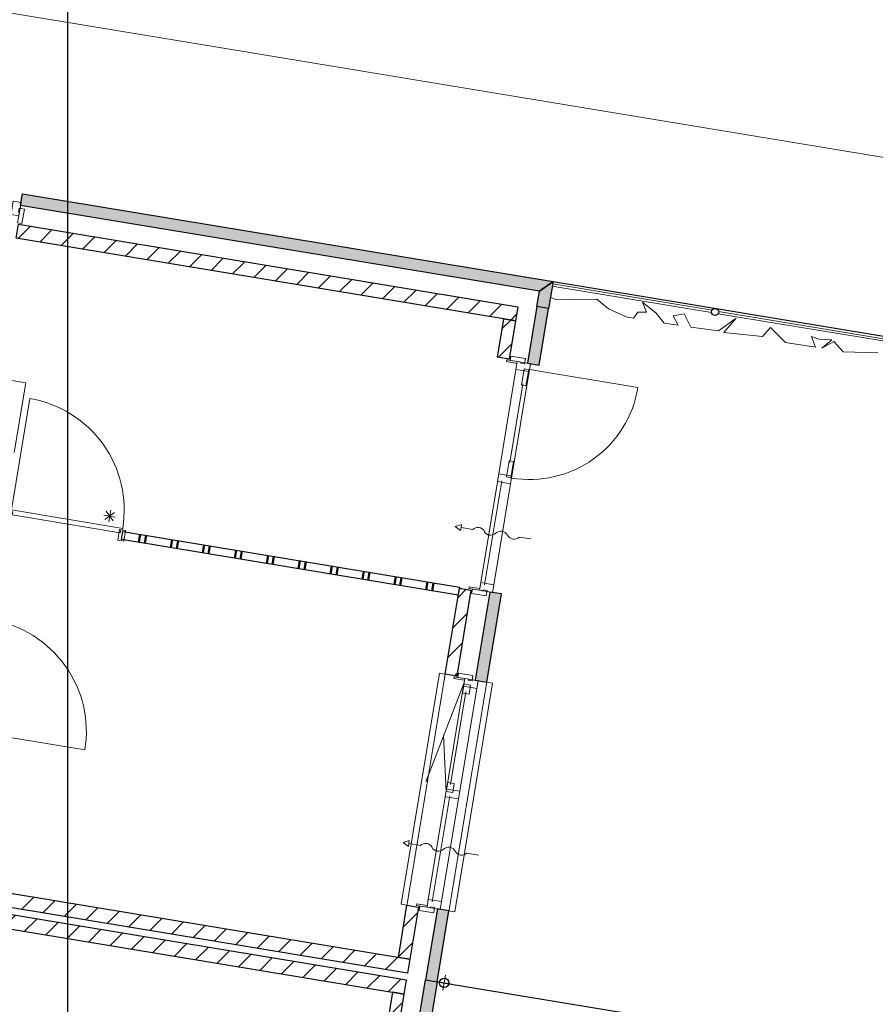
# Model space of a CAD drawing. Extents: x -1000932 to 2054797, y 285738 to 764020.
# Tile 573 of 656: x 753511 to 760782, y 556187 to 564554. Entities that reach past the tile are written whole.
import ezdxf

# ---------------------------------------------------------------- set-up
doc = ezdxf.new("R2010")
doc.units = 0
doc.header["$MEASUREMENT"] = 0
doc.linetypes.add('DASHED', pattern=[0.75, 0.5, -0.25])
doc.layers.get('0').update_dxf_attribs({"color": 1, "linetype": 'CONTINUOUS'})
doc.layers.add('04H', color=6, linetype='CONTINUOUS', plot=False)
doc.layers.add('31.', color=7, linetype='CONTINUOUS')
doc.layers.add('HATCH_REACTORS', color=7, linetype='CONTINUOUS')
pattern_1 = [(45, (1021963.75, 918770.12), (106.06602, -106.066015), [])]

msp = doc.modelspace()

# ---------------------------------------------------------------- hatches: boundary and pattern name
at = {"layer": '31.', "linetype": 'Continuous'}
for points in [[(753517.867, 562974.904), (753534.211, 563073.561), (758042.961, 562327.967), (757927.992, 562245.623)], [(753517.867, 562974.904), (753534.211, 563073.561), (758042.961, 562327.967), (757927.992, 562245.623)], [(757927.992, 562245.623), (758042.961, 562327.967), (758005.429, 562101.061), (757906.773, 562117.373)], [(757927.992, 562245.623), (758042.961, 562327.967), (758005.429, 562101.061), (757906.773, 562117.373)], [(757826.836, 561633.936), (757925.523, 561617.623), (758005.461, 562101.061), (757906.804, 562117.373)], [(757826.836, 561633.936), (757925.492, 561617.623), (758005.429, 562101.061), (757906.773, 562117.373)], [(757381.429, 558940.498), (757480.086, 558924.186), (757604.086, 559673.998), (757505.429, 559690.311)], [(757381.461, 558940.498), (757480.117, 558924.186), (757604.117, 559673.998), (757505.429, 559690.311)], [(756960.492, 556395.092), (757059.148, 556378.748), (757158.679, 556980.592), (757060.023, 556996.904)], [(756960.523, 556395.061), (757059.179, 556378.748), (757158.711, 556980.592), (757060.054, 556996.904)], [(756960.492, 556395.092), (757059.148, 556378.748), (756959.648, 555776.936), (756860.992, 555793.248)], [(756960.523, 556395.061), (757059.179, 556378.748), (756959.648, 555776.936), (756860.992, 555793.248)]]:
    msp.add_hatch(color=7, dxfattribs=at).paths.add_polyline_path(points, flags=0)
h = msp.add_hatch(dxfattribs=at)
h.set_pattern_fill('ARKEY_P_050A40_12', style=0, pattern_type=0)
h.set_pattern_definition(pattern_1)
h.paths.add_polyline_path([(757744.023, 562113.873), (757724.461, 561995.467), (753482.054, 562697.029), (753501.648, 562815.436)], flags=0)
h = msp.add_hatch(dxfattribs=at)
h.set_pattern_fill('ARKEY_P_050A40_12', style=0, pattern_type=0)
h.set_pattern_definition(pattern_1)
h.paths.add_polyline_path([(757744.023, 562113.873), (757724.461, 561995.467), (753482.054, 562697.029), (753501.648, 562815.436)], flags=0)
h = msp.add_hatch(dxfattribs=at)
h.set_pattern_fill('ARKEY_P_050A40_12', style=0, pattern_type=0)
h.set_pattern_definition(pattern_1)
h.paths.add_polyline_path([(757625.804, 562011.779), (757724.461, 561995.467), (757670.617, 561669.904), (757571.961, 561686.217)], flags=0)
h = msp.add_hatch(dxfattribs=at)
h.set_pattern_fill('ARKEY_P_050A40_12', style=0, pattern_type=0)
h.set_pattern_definition(pattern_1)
h.paths.add_polyline_path([(757625.804, 562011.779), (757724.461, 561995.467), (757670.617, 561669.904), (757571.961, 561686.217)], flags=0)
h = msp.add_hatch(dxfattribs=at)
h.set_pattern_fill('ARKEY_P_050A40_12', style=0, pattern_type=0)
h.set_pattern_definition(pattern_1)
h.paths.add_polyline_path([(757247.304, 559722.873), (757345.961, 559706.561), (757225.211, 558976.467), (757126.554, 558992.779)], flags=0)
h = msp.add_hatch(dxfattribs=at)
h.set_pattern_fill('ARKEY_P_050A40_12', style=0, pattern_type=0)
h.set_pattern_definition(pattern_1)
h.paths.add_polyline_path([(757247.273, 559722.873), (757345.929, 559706.561), (757225.211, 558976.467), (757126.554, 558992.779)], flags=0)
h = msp.add_hatch(dxfattribs=at)
h.set_pattern_fill('ARKEY_P_050A40_12', style=0, pattern_type=0)
h.set_pattern_definition(pattern_1)
h.paths.add_polyline_path([(746004.273, 558237.279), (746023.836, 558355.686), (756827.117, 556569.186), (756807.554, 556450.779)], flags=0)
h = msp.add_hatch(dxfattribs=at)
h.set_pattern_fill('ARKEY_P_050A40_12', style=0, pattern_type=0)
h.set_pattern_definition(pattern_1)
h.paths.add_polyline_path([(746004.273, 558237.279), (746023.836, 558355.686), (756827.117, 556569.186), (756807.554, 556450.779)], flags=0)
h = msp.add_hatch(dxfattribs=at)
h.set_pattern_fill('ARKEY_P_050A40_12', style=0, pattern_type=0)
h.set_pattern_definition(pattern_1)
h.paths.add_polyline_path([(745994.461, 558178.092), (745974.898, 558059.686), (756778.179, 556273.186), (756797.742, 556391.592)], flags=0)
h = msp.add_hatch(dxfattribs=at)
h.set_pattern_fill('ARKEY_P_050A40_12', style=0, pattern_type=0)
h.set_pattern_definition(pattern_1)
h.paths.add_polyline_path([(745994.461, 558178.092), (745974.898, 558059.686), (756778.179, 556273.186), (756797.742, 556391.592)], flags=0)
h = msp.add_hatch(dxfattribs=at)
h.set_pattern_fill('ARKEY_P_050A40_12', style=0, pattern_type=0)
h.set_pattern_definition(pattern_1)
h.paths.add_polyline_path([(756801.898, 557029.467), (756900.554, 557013.154), (756827.148, 556569.186), (756728.461, 556585.498)], flags=0)
h = msp.add_hatch(dxfattribs=at)
h.set_pattern_fill('ARKEY_P_050A40_12', style=0, pattern_type=0)
h.set_pattern_definition(pattern_1)
h.paths.add_polyline_path([(756801.867, 557029.467), (756900.523, 557013.154), (756827.117, 556569.186), (756728.461, 556585.498)], flags=0)
h = msp.add_hatch(dxfattribs=at)
h.set_pattern_fill('ARKEY_P_050A40_12', style=0, pattern_type=0)
h.set_pattern_definition(pattern_1)
h.paths.add_polyline_path([(756606.086, 555845.529), (756704.742, 555829.217), (756778.179, 556273.186), (756679.523, 556289.498)], flags=0)
h = msp.add_hatch(dxfattribs=at)
h.set_pattern_fill('ARKEY_P_050A40_12', style=0, pattern_type=0)
h.set_pattern_definition(pattern_1)
h.paths.add_polyline_path([(756606.117, 555845.529), (756704.773, 555829.217), (756778.179, 556273.186), (756679.523, 556289.498)], flags=0)

# ---------------------------------------------------------------- linework, layer by layer
at = {"color": 7, "linetype": 'Continuous', "lineweight": 13, "ltscale": 10}
msp.add_lwpolyline([(758672.398, 562026.873), (758726.711, 562018.186), (758762.398, 562068.092), (758836.679, 562068.092), (758803.461, 562152.467), (758918.461, 562059.904), (758988.679, 561976.092), (759106.461, 561957.342), (759063.773, 562038.342), (759158.929, 562053.498), (759214.867, 561939.936), (759448.273, 561910.154), (759598.148, 562017.623), (759495.398, 561894.904), (759823.679, 561860.779), (759891.601, 561937.779), (760019.82, 561810.904), (760272.961, 561770.186), (760241.054, 561861.373), (760302.57, 561839.748), (760412.914, 561833.842), (760327.273, 561761.529), (760429.289, 561819.342), (760508.257, 561732.561), (760803.32, 561722.373)], dxfattribs=at)
at = {"layer": '04H', "linetype": 'Continuous'}
msp.add_lwpolyline([(753919.355, 649191.091), (902419.355, 649191.091), (902419.355, 439191.091), (753919.355, 439191.091)], close=True, dxfattribs=at)
at = {"layer": '31.', "color": 7, "linetype": 'Continuous', "lineweight": 50}
for p, q in [((754524.336, 560112.311), (754535.773, 560181.373)), ((754524.336, 560112.311), (754535.773, 560181.373)), ((754573.679, 560104.154), (754585.086, 560173.217)), ((754573.679, 560104.154), (754585.086, 560173.217)), ((754795.648, 560067.467), (754807.086, 560136.529)), ((754795.648, 560067.467), (754807.086, 560136.529)), ((754844.992, 560059.311), (754856.398, 560128.373)), ((754844.992, 560059.311), (754856.398, 560128.373)), ((755066.961, 560022.592), (755078.398, 560091.654)), ((755066.961, 560022.592), (755078.398, 560091.654)), ((755116.304, 560014.436), (755127.711, 560083.498)), ((755116.304, 560014.436), (755127.711, 560083.498)), ((755338.273, 559977.717), (755349.711, 560046.779)), ((755338.273, 559977.717), (755349.711, 560046.779)), ((755387.617, 559969.561), (755399.023, 560038.623)), ((755387.617, 559969.561), (755399.023, 560038.623)), ((755609.617, 559932.873), (755621.023, 560001.936)), ((755609.617, 559932.873), (755621.023, 560001.936)), ((755658.929, 559924.717), (755670.367, 559993.748)), ((755658.929, 559924.717), (755670.367, 559993.748)), ((755880.929, 559888.029), (755892.336, 559957.092)), ((755880.929, 559888.029), (755892.336, 559957.092)), ((755930.242, 559879.873), (755941.679, 559948.936)), ((755930.242, 559879.873), (755941.679, 559948.936)), ((756152.242, 559843.154), (756163.648, 559912.217)), ((756152.242, 559843.154), (756163.648, 559912.217)), ((756201.554, 559834.998), (756212.992, 559904.061)), ((756201.554, 559834.998), (756212.992, 559904.061)), ((756423.554, 559798.279), (756434.961, 559867.342)), ((756423.554, 559798.279), (756434.961, 559867.342)), ((756472.898, 559790.123), (756484.304, 559859.186)), ((756472.898, 559790.123), (756484.304, 559859.186)), ((756694.867, 559753.436), (756706.304, 559822.498)), ((756694.867, 559753.436), (756706.304, 559822.498)), ((756744.211, 559745.279), (756755.617, 559814.342)), ((756744.211, 559745.279), (756755.617, 559814.342)), ((756966.179, 559708.561), (756977.617, 559777.623)), ((756966.179, 559708.561), (756977.617, 559777.623)), ((757015.523, 559700.404), (757026.929, 559769.467)), ((757015.523, 559700.404), (757026.929, 559769.467))]:
    msp.add_line(p, q, dxfattribs=at)
at = {"layer": '31.', "color": 7, "linetype": 'Continuous', "lineweight": 18, "ltscale": 10}
msp.add_lwpolyline([(745247.179, 564443.967), (745263.492, 564542.654, -0.32116437), (746481.179, 565760.342), (755173.492, 564322.904)], format="xyb", dxfattribs=at)
for points in [[(755173.492, 564322.904), (755173.492, 564322.904), (758871.961, 563711.279)], [(765360.195, 562638.342), (758871.961, 563711.279)], [(758040.617, 562308.686), (759394.117, 562084.436)], [(758037.086, 562288.717), (759391.273, 562064.842)], [(759447.054, 562055.311), (761002.398, 561798.186)], [(759450.586, 562075.279), (761005.257, 561817.779)], [(751096.804, 561267.029), (751194.679, 561858.998), (753562.523, 561467.436), (753464.648, 560875.467)], [(751096.804, 561267.029), (751194.679, 561858.998), (753562.523, 561467.436), (753464.648, 560875.467)], [(757646.804, 561648.498), (757649.242, 561663.311)], [(757646.804, 561648.498), (757649.273, 561663.279)], [(757736.586, 561633.654), (757646.804, 561648.498)], [(757736.586, 561633.654), (757646.804, 561648.498)], [(757649.242, 561663.311), (757739.023, 561648.436)], [(757649.273, 561663.279), (757739.054, 561648.436)], [(757739.054, 561648.436), (757736.586, 561633.654)], [(757739.023, 561648.436), (757736.586, 561633.654)], [(757728.117, 561582.342), (757581.273, 560694.404)], [(757728.086, 561582.342), (757581.273, 560694.404)], [(757843.367, 561580.529), (757690.961, 560659.029)], [(757843.336, 561580.529), (757690.961, 560659.029)], [(757787.523, 561460.592), (757676.711, 560790.529)], [(757787.554, 561460.592), (757676.742, 560790.529)], [(757573.117, 560645.092), (757425.773, 559754.186)], [(757573.117, 560645.061), (757425.804, 559754.186)], [(757607.648, 560636.311), (757461.304, 559751.342)], [(757607.648, 560636.311), (757461.304, 559751.342)], [(757682.804, 560609.717), (757541.023, 559752.342)], [(757682.804, 560609.717), (757541.023, 559752.342)], [(754365.836, 560194.311), (753448.054, 560346.092), (753452.117, 560370.748), (753437.336, 560373.186), (753439.773, 560387.998), (754386.304, 560231.467), (754384.711, 560216.529), (754369.898, 560218.967), (754365.836, 560194.311)], [(754365.836, 560194.311), (753448.054, 560346.092), (753452.117, 560370.748), (753437.336, 560373.186), (753439.773, 560387.998), (754386.304, 560231.467), (754384.711, 560216.529), (754369.898, 560218.967), (754365.836, 560194.311)], [(754376.336, 560136.811), (754387.773, 560205.873)], [(754376.336, 560136.811), (754387.773, 560205.873)], [(754387.773, 560205.873), (757248.898, 559732.748)], [(754387.773, 560205.873), (757248.898, 559732.748)], [(757237.492, 559663.686), (754376.336, 560136.811)], [(757237.492, 559663.686), (754376.336, 560136.811)], [(757248.898, 559732.748), (757237.492, 559663.686)], [(757248.898, 559732.748), (757237.492, 559663.686)], [(757330.273, 559734.498), (757327.836, 559719.686)], [(757327.836, 559719.686), (757417.617, 559704.842)], [(757330.304, 559734.498), (757327.867, 559719.686)], [(757327.867, 559719.686), (757417.648, 559704.842)], [(757420.054, 559719.654), (757330.273, 559734.498)], [(757420.086, 559719.654), (757330.304, 559734.498)], [(757417.617, 559704.842), (757420.054, 559719.654)], [(757417.648, 559704.842), (757420.086, 559719.654)], [(757126.554, 558992.779), (757077.211, 559000.967), (756752.554, 557037.623), (756801.867, 557029.467)], [(757126.554, 558992.779), (757077.242, 559000.936), (756752.554, 557037.623), (756801.898, 557029.467)], [(757201.398, 558955.061), (757203.867, 558969.873)], [(757201.398, 558955.092), (757203.836, 558969.873)], [(757291.179, 558940.217), (757201.398, 558955.092)], [(757291.179, 558940.217), (757201.398, 558955.061)], [(757203.836, 558969.873), (757293.617, 558955.029)], [(757203.867, 558969.873), (757293.648, 558955.029)], [(757293.648, 558955.029), (757291.179, 558940.217)], [(757293.617, 558955.029), (757291.179, 558940.217)], [(757134.648, 557993.592), (757286.461, 558911.623)], [(757134.648, 557993.592), (757286.461, 558911.623)], [(757158.679, 556980.592), (757208.023, 556972.436), (757529.429, 558916.029), (757480.086, 558924.186)], [(757158.711, 556980.592), (757208.023, 556972.436), (757529.429, 558916.029), (757480.117, 558924.186)], [(757250.867, 557997.686), (757395.179, 558870.342)], [(757250.867, 557997.686), (757395.179, 558870.311)], [(757171.617, 558054.873), (757301.742, 558841.686)], [(757171.648, 558054.873), (757301.742, 558841.686)], [(756980.367, 557060.748), (757130.242, 557966.936)], [(756980.398, 557060.748), (757130.242, 557966.936)], [(757015.898, 557057.936), (757164.773, 557958.186)], [(757015.898, 557057.936), (757164.773, 557958.186)], [(757095.617, 557058.936), (757239.929, 557931.592)], [(757095.648, 557058.936), (757239.929, 557931.561)], [(756884.898, 557041.061), (756882.429, 557026.279)], [(756882.429, 557026.279), (756972.211, 557011.436)], [(756884.898, 557041.061), (756882.461, 557026.279)], [(756882.461, 557026.279), (756972.242, 557011.436)], [(756974.679, 557026.217), (756884.898, 557041.061)], [(756974.648, 557026.217), (756884.898, 557041.061)], [(756972.211, 557011.436), (756974.648, 557026.217)], [(756972.242, 557011.436), (756974.679, 557026.217)], [(757182.492, 556358.373), (757054.242, 556379.592)], [(757182.492, 556358.373), (757054.242, 556379.592)], [(757182.492, 556358.373), (757054.242, 556379.592)], [(757182.492, 556358.373), (757054.242, 556379.592)], [(757128.961, 556433.092), (757107.742, 556304.842)], [(757107.742, 556304.842), (757128.961, 556433.092)], [(757128.992, 556433.092), (757107.773, 556304.842)], [(757107.773, 556304.842), (757128.992, 556433.092)]]:
    msp.add_lwpolyline(points, dxfattribs=at)
at = {"layer": '31.', "color": 7, "linetype": 'Continuous', "lineweight": 25, "ltscale": 10}
for points in [[(753517.867, 562974.904), (753534.211, 563073.561)], [(753517.867, 562974.904), (753534.211, 563073.561)], [(753534.211, 563073.561), (758042.961, 562327.967)], [(753534.211, 563073.561), (758042.961, 562327.967)], [(757927.992, 562245.623), (753517.867, 562974.904)], [(757927.992, 562245.623), (753517.867, 562974.904)], [(753501.648, 562815.436), (757744.023, 562113.873)], [(753501.648, 562815.436), (757744.023, 562113.873)], [(757724.461, 561995.467), (753482.054, 562697.029)], [(757724.461, 561995.467), (753482.054, 562697.029)], [(758042.961, 562327.967), (758005.429, 562101.061)], [(758042.961, 562327.967), (758005.429, 562101.061)], [(758042.961, 562327.967), (765902.195, 561028.311)], [(757906.773, 562117.373), (757927.992, 562245.623)], [(757906.773, 562117.373), (757927.992, 562245.623)], [(757744.023, 562113.873), (757724.461, 561995.467)], [(757744.023, 562113.873), (757724.461, 561995.467)], [(757906.804, 562117.373), (757826.836, 561633.936)], [(757906.773, 562117.373), (757826.836, 561633.936)], [(758005.429, 562101.061), (757906.773, 562117.373)], [(758005.429, 562101.061), (757906.773, 562117.373)], [(758005.429, 562101.061), (757906.773, 562117.373)], [(758005.461, 562101.061), (757906.804, 562117.373)], [(757925.492, 561617.623), (758005.429, 562101.061)], [(757925.523, 561617.623), (758005.461, 562101.061)], [(757571.961, 561686.217), (757625.804, 562011.779)], [(757571.961, 561686.217), (757625.804, 562011.779)], [(757625.804, 562011.779), (757724.461, 561995.467)], [(757625.804, 562011.779), (757724.461, 561995.467)], [(757724.461, 561995.467), (757670.617, 561669.904)], [(757724.461, 561995.467), (757670.617, 561669.904)], [(757670.617, 561669.904), (757571.961, 561686.217)], [(757670.617, 561669.904), (757571.961, 561686.217)], [(757826.836, 561633.936), (757925.523, 561617.623)], [(757826.836, 561633.936), (757925.492, 561617.623)], [(757126.554, 558992.779), (757247.304, 559722.873)], [(757126.554, 558992.779), (757247.273, 559722.873)], [(757345.961, 559706.561), (757225.211, 558976.467)], [(757345.929, 559706.561), (757225.211, 558976.467)], [(757247.273, 559722.873), (757345.929, 559706.561)], [(757247.304, 559722.873), (757345.961, 559706.561)], [(757505.429, 559690.311), (757381.429, 558940.498)], [(757505.429, 559690.311), (757381.461, 558940.498)], [(757480.086, 558924.186), (757604.086, 559673.998)], [(757480.117, 558924.186), (757604.117, 559673.998)], [(757604.117, 559673.998), (757505.429, 559690.311)], [(757604.086, 559673.998), (757505.429, 559690.311)], [(757225.211, 558976.467), (757126.554, 558992.779)], [(757225.211, 558976.467), (757126.554, 558992.779)], [(757381.429, 558940.498), (757480.086, 558924.186)], [(757381.461, 558940.498), (757480.117, 558924.186)], [(746023.836, 558355.686), (756827.117, 556569.186)], [(746023.836, 558355.686), (756827.117, 556569.186)], [(756807.554, 556450.779), (746004.273, 558237.279)], [(756807.554, 556450.779), (746004.273, 558237.279)], [(756797.742, 556391.592), (745994.461, 558178.092)], [(756797.742, 556391.592), (745994.461, 558178.092)], [(745974.898, 558059.686), (756778.179, 556273.186)], [(745974.898, 558059.686), (756778.179, 556273.186)], [(756728.461, 556585.498), (756801.898, 557029.467)], [(756728.461, 556585.498), (756801.867, 557029.467)], [(756801.867, 557029.467), (756900.523, 557013.154)], [(756801.898, 557029.467), (756900.554, 557013.154)], [(756900.523, 557013.154), (756827.117, 556569.186)], [(756900.554, 557013.154), (756827.148, 556569.186)], [(757060.023, 556996.904), (756960.492, 556395.092)], [(757060.054, 556996.904), (756960.523, 556395.061)], [(757059.148, 556378.748), (757158.679, 556980.592)], [(757059.179, 556378.748), (757158.711, 556980.592)], [(757158.679, 556980.592), (757060.023, 556996.904)], [(757158.711, 556980.592), (757060.054, 556996.904)], [(756827.148, 556569.186), (756728.461, 556585.498)], [(756827.117, 556569.186), (756728.461, 556585.498)], [(756827.117, 556569.186), (756807.554, 556450.779)], [(756827.117, 556569.186), (756807.554, 556450.779)], [(756778.179, 556273.186), (756797.742, 556391.592)], [(756778.179, 556273.186), (756797.742, 556391.592)], [(756860.992, 555793.248), (756960.492, 556395.092)], [(756860.992, 555793.248), (756960.523, 556395.061)], [(757059.179, 556378.748), (756959.648, 555776.936)], [(757059.148, 556378.748), (756959.648, 555776.936)], [(756960.492, 556395.092), (757059.148, 556378.748)], [(756960.492, 556395.092), (757059.148, 556378.748)], [(756960.523, 556395.061), (757059.179, 556378.748)], [(756960.523, 556395.061), (757059.179, 556378.748)], [(757059.148, 556378.717), (761498.226, 555644.654)], [(756679.523, 556289.498), (756606.086, 555845.529)], [(756679.523, 556289.498), (756606.117, 555845.529)], [(756778.179, 556273.186), (756679.523, 556289.498)], [(756778.179, 556273.186), (756679.523, 556289.498)], [(756704.742, 555829.217), (756778.179, 556273.186)], [(756704.773, 555829.217), (756778.179, 556273.186)]]:
    msp.add_lwpolyline(points, dxfattribs=at)
at = {"layer": '31.', "color": 7, "linetype": 'Continuous', "lineweight": 18, "ltscale": 10}
for points in [[(753455.867, 563010.498), (753521.961, 562999.561), (753503.367, 562887.092), (753437.273, 562898.029)], [(753455.867, 563010.498), (753521.961, 562999.561), (753503.367, 562887.092), (753437.273, 562898.029)], [(753493.398, 562826.904), (753503.367, 562887.092), (753503.367, 562887.092), (753506.617, 562906.842), (753506.617, 562906.842), (753508.429, 562917.686), (753499.523, 562919.154), (753504.929, 562951.717), (753550.304, 562944.217), (753550.304, 562944.217), (753529.898, 562820.873)], [(753493.398, 562826.904), (753503.367, 562887.092), (753503.367, 562887.092), (753506.617, 562906.842), (753506.617, 562906.842), (753508.429, 562917.686), (753499.523, 562919.154), (753504.929, 562951.717), (753550.304, 562944.217), (753550.304, 562944.217), (753529.898, 562820.873)], [(757678.836, 561658.404), (757739.023, 561648.436), (757739.023, 561648.436), (757758.773, 561645.186), (757758.773, 561645.186), (757769.617, 561643.404), (757768.148, 561634.498), (757800.711, 561629.123), (757808.211, 561674.498), (757808.211, 561674.498), (757684.867, 561694.904)], [(757678.867, 561658.404), (757739.054, 561648.436), (757739.054, 561648.436), (757758.773, 561645.186), (757758.773, 561645.186), (757769.617, 561643.404), (757768.148, 561634.498), (757800.711, 561629.123), (757808.211, 561674.498), (757808.211, 561674.498), (757684.898, 561694.904)], [(757840.554, 561563.748), (757851.492, 561629.842), (757739.023, 561648.436), (757728.086, 561582.342)], [(757840.586, 561563.748), (757851.523, 561629.842), (757739.054, 561648.436), (757728.117, 561582.342)], [(757836.211, 561580.279), (757798.711, 561586.467), (757775.867, 561448.342), (757813.367, 561442.154)], [(757836.211, 561580.279), (757798.742, 561586.467), (757775.898, 561448.342), (757813.367, 561442.154)], [(757684.304, 560661.561), (757646.804, 560667.779), (757669.648, 560805.904), (757707.148, 560799.686)], [(757684.273, 560661.561), (757646.804, 560667.779), (757669.648, 560805.904), (757707.117, 560799.686)], [(757693.742, 560675.811), (757682.804, 560609.717), (757570.336, 560628.311), (757581.273, 560694.404)], [(757693.742, 560675.811), (757682.804, 560609.717), (757570.336, 560628.311), (757581.273, 560694.404)], [(754384.461, 560216.561), (754359.804, 560220.654), (754345.117, 560131.842), (754394.461, 560123.686), (754409.117, 560212.498)], [(754384.461, 560216.561), (754359.804, 560220.654), (754345.117, 560131.842), (754394.461, 560123.686), (754409.117, 560212.498)], [(757357.429, 559714.811), (757417.617, 559704.842), (757417.617, 559704.842), (757437.336, 559701.592), (757437.336, 559701.592), (757448.211, 559699.779), (757449.679, 559708.654), (757482.242, 559703.279), (757474.711, 559657.904), (757474.711, 559657.904), (757351.398, 559678.279)], [(757357.461, 559714.811), (757417.648, 559704.842), (757417.648, 559704.842), (757437.367, 559701.592), (757437.367, 559701.592), (757448.211, 559699.779), (757449.679, 559708.654), (757482.242, 559703.279), (757474.742, 559657.904), (757474.742, 559657.904), (757351.429, 559678.279)], [(757541.023, 559752.342), (757530.086, 559686.248), (757417.617, 559704.842), (757428.554, 559770.936)], [(757541.023, 559752.342), (757530.117, 559686.248), (757417.648, 559704.842), (757428.554, 559770.936)], [(757233.429, 558964.967), (757293.617, 558955.029), (757293.617, 558955.029), (757313.367, 558951.779), (757313.367, 558951.779), (757324.211, 558949.967), (757322.742, 558941.092), (757355.304, 558935.717), (757362.804, 558981.092), (757362.804, 558981.092), (757239.492, 559001.498)], [(757233.461, 558964.967), (757293.648, 558955.029), (757293.648, 558955.029), (757313.367, 558951.779), (757313.367, 558951.779), (757324.211, 558949.967), (757322.742, 558941.092), (757355.304, 558935.717), (757362.804, 558981.092), (757362.804, 558981.092), (757239.492, 559001.498)], [(757395.179, 558870.342), (757406.086, 558936.436), (757293.617, 558955.029), (757282.679, 558888.936)], [(757395.179, 558870.311), (757406.117, 558936.436), (757293.648, 558955.029), (757282.711, 558888.936)], [(757342.273, 558899.686), (757287.023, 558908.811), (757274.304, 558832.029), (757329.554, 558822.904)], [(757342.242, 558899.686), (757286.992, 558908.811), (757274.304, 558832.029), (757329.554, 558822.904)], [(757191.304, 557986.936), (757136.054, 557996.061), (757148.742, 558072.842), (757203.992, 558063.717)], [(757191.336, 557986.936), (757136.086, 557996.061), (757148.773, 558072.842), (757204.023, 558063.717)], [(757239.929, 557931.561), (757250.867, 557997.686), (757138.398, 558016.279), (757127.461, 557950.186)], [(757239.929, 557931.592), (757250.867, 557997.686), (757138.398, 558016.279), (757127.461, 557950.186)], [(756912.023, 557021.373), (756972.211, 557011.436), (756972.211, 557011.436), (756991.961, 557008.154), (756991.961, 557008.154), (757002.804, 557006.373), (757004.273, 557015.248), (757036.836, 557009.873), (757029.336, 556964.467), (757029.336, 556964.467), (756905.992, 556984.873)], [(756912.054, 557021.373), (756972.242, 557011.436), (756972.242, 557011.436), (756991.961, 557008.154), (756991.961, 557008.154), (757002.804, 557006.373), (757004.273, 557015.248), (757036.836, 557009.873), (757029.336, 556964.467), (757029.336, 556964.467), (756906.023, 556984.873)], [(757095.617, 557058.936), (757084.679, 556992.842), (756972.211, 557011.436), (756983.148, 557077.529)], [(757095.648, 557058.936), (757084.711, 556992.811), (756972.242, 557011.436), (756983.148, 557077.529)]]:
    msp.add_lwpolyline(points, close=True, dxfattribs=at)
at = {"layer": '31.', "color": 7, "linetype": 'Continuous', "lineweight": 13, "ltscale": 10}
for points in [[(758672.398, 562026.873), (758514.179, 562096.186), (758416.211, 562179.811), (758223.586, 562175.873), (758069.304, 562172.717), (758021.242, 562196.654)], [(754246.617, 560376.561), (754304.836, 560295.248)], [(754246.617, 560376.561), (754304.836, 560295.248)], [(754283.898, 560385.248), (754267.586, 560286.592)], [(754283.898, 560385.248), (754267.586, 560286.592)], [(754226.398, 560344.061), (754325.054, 560327.748)], [(754226.398, 560344.061), (754325.054, 560327.748)], [(754235.086, 560306.779), (754316.367, 560365.029)], [(754235.086, 560306.779), (754316.367, 560365.029)], [(757286.461, 558911.623), (756961.086, 558078.029)], [(757286.461, 558911.623), (756961.086, 558078.029)], [(757134.648, 557993.592), (757112.679, 558473.842)], [(757134.648, 557993.592), (757112.711, 558473.842)]]:
    msp.add_lwpolyline(points, dxfattribs=at)
for points in [[(757690.961, 560659.029, 0.41421358), (758764.836, 561428.123), (757843.367, 561580.529)], [(757690.961, 560659.029, 0.41421358), (758764.836, 561428.123), (757843.336, 561580.529)], [(754385.929, 560231.529, 0.41421358), (753596.242, 561334.154), (753439.773, 560387.998)], [(754385.929, 560231.529, 0.41421358), (753596.242, 561334.154), (753439.773, 560387.998)], [(757853.617, 560141.061), (757754.961, 560157.373, -0.49999999), (757656.304, 560173.686, 0.49999999), (757557.648, 560189.998, -0.49999999), (757458.992, 560206.311, 0.49999999), (757360.336, 560222.623), (757261.679, 560238.967), (757257.586, 560214.279), (757212.336, 560247.123), (757265.742, 560263.623), (757261.679, 560238.967)], [(757853.648, 560141.061), (757754.992, 560157.373, -0.49999999), (757656.336, 560173.686, 0.49999999), (757557.679, 560189.998, -0.49999999), (757458.992, 560206.311, 0.49999999), (757360.336, 560222.623), (757261.679, 560238.936), (757257.617, 560214.279), (757212.367, 560247.123), (757265.773, 560263.623), (757261.679, 560238.936)], [(753274.742, 559451.373, -0.41421358), (754064.429, 558348.748), (753118.304, 558505.217)], [(753274.742, 559451.373, -0.41421358), (754064.429, 558348.748), (753118.304, 558505.217)], [(757409.492, 557455.279), (757310.836, 557471.592, -0.49999999), (757212.179, 557487.904, 0.49999999), (757113.523, 557504.217, -0.49999999), (757014.867, 557520.529, 0.49999999), (756916.211, 557536.873), (756817.554, 557553.186), (756813.461, 557528.498), (756768.211, 557561.342), (756821.617, 557577.842), (756817.554, 557553.186)], [(757409.492, 557455.279), (757310.836, 557471.592, -0.49999999), (757212.179, 557487.904, 0.49999999), (757113.523, 557504.217, -0.49999999), (757014.836, 557520.561, 0.49999999), (756916.179, 557536.873), (756817.523, 557553.186), (756813.461, 557528.498), (756768.211, 557561.342), (756821.617, 557577.842), (756817.523, 557553.186)]]:
    msp.add_lwpolyline(points, format="xyb", dxfattribs=at)
at = {"layer": '31.', "color": 7, "linetype": 'DASHED', "lineweight": 18, "ltscale": 10}
for points in [[(756801.867, 557029.467), (757126.554, 558992.779)], [(756801.898, 557029.467), (757126.554, 558992.779)], [(757480.086, 558924.186), (757158.679, 556980.592)], [(757480.117, 558924.186), (757158.711, 556980.592)]]:
    msp.add_lwpolyline(points, dxfattribs=at)
at = {"layer": '31.', "color": 7, "linetype": 'Continuous'}
for centre, radius in [((759420.679, 562070.311), 30.137), ((757118.367, 556368.967), 40.005), ((757118.367, 556368.967), 40.005), ((757118.367, 556368.967), 40.005), ((757118.367, 556368.967), 40.005)]:
    msp.add_circle(centre, radius, dxfattribs=at)
at = {"layer": 'HATCH_REACTORS', "ltscale": 10}
for points in [[(753517.867, 562974.904), (753534.211, 563073.561), (758042.961, 562327.967), (757927.992, 562245.623)], [(753517.867, 562974.904), (753534.211, 563073.561), (758042.961, 562327.967), (757927.992, 562245.623)], [(757744.023, 562113.873), (757724.461, 561995.467), (753482.054, 562697.029), (753501.648, 562815.436)], [(757744.023, 562113.873), (757724.461, 561995.467), (753482.054, 562697.029), (753501.648, 562815.436)], [(757927.992, 562245.623), (758042.961, 562327.967), (758005.429, 562101.061), (757906.773, 562117.373)], [(757927.992, 562245.623), (758042.961, 562327.967), (758005.429, 562101.061), (757906.773, 562117.373)], [(757826.836, 561633.936), (757925.523, 561617.623), (758005.461, 562101.061), (757906.804, 562117.373)], [(757826.836, 561633.936), (757925.492, 561617.623), (758005.429, 562101.061), (757906.773, 562117.373)], [(757625.804, 562011.779), (757724.461, 561995.467), (757670.617, 561669.904), (757571.961, 561686.217)], [(757625.804, 562011.779), (757724.461, 561995.467), (757670.617, 561669.904), (757571.961, 561686.217)], [(757248.898, 559732.748), (757237.492, 559663.686), (754376.336, 560136.811), (754387.773, 560205.873)], [(757248.898, 559732.748), (757237.492, 559663.686), (754376.336, 560136.811), (754387.773, 560205.873)], [(757247.304, 559722.873), (757345.961, 559706.561), (757225.211, 558976.467), (757126.554, 558992.779)], [(757247.273, 559722.873), (757345.929, 559706.561), (757225.211, 558976.467), (757126.554, 558992.779)], [(757381.429, 558940.498), (757480.086, 558924.186), (757604.086, 559673.998), (757505.429, 559690.311)], [(757381.461, 558940.498), (757480.117, 558924.186), (757604.117, 559673.998), (757505.429, 559690.311)], [(746004.273, 558237.279), (746023.836, 558355.686), (756827.117, 556569.186), (756807.554, 556450.779)], [(746004.273, 558237.279), (746023.836, 558355.686), (756827.117, 556569.186), (756807.554, 556450.779)], [(745994.461, 558178.092), (745974.898, 558059.686), (756778.179, 556273.186), (756797.742, 556391.592)], [(745994.461, 558178.092), (745974.898, 558059.686), (756778.179, 556273.186), (756797.742, 556391.592)], [(756801.898, 557029.467), (756900.554, 557013.154), (756827.148, 556569.186), (756728.461, 556585.498)], [(756801.867, 557029.467), (756900.523, 557013.154), (756827.117, 556569.186), (756728.461, 556585.498)], [(756960.492, 556395.092), (757059.148, 556378.748), (757158.679, 556980.592), (757060.023, 556996.904)], [(756960.523, 556395.061), (757059.179, 556378.748), (757158.711, 556980.592), (757060.054, 556996.904)], [(756960.492, 556395.092), (757059.148, 556378.748), (756959.648, 555776.936), (756860.992, 555793.248)], [(756960.523, 556395.061), (757059.179, 556378.748), (756959.648, 555776.936), (756860.992, 555793.248)], [(756606.086, 555845.529), (756704.742, 555829.217), (756778.179, 556273.186), (756679.523, 556289.498)], [(756606.117, 555845.529), (756704.773, 555829.217), (756778.179, 556273.186), (756679.523, 556289.498)]]:
    msp.add_lwpolyline(points, close=True, dxfattribs=at)

doc.saveas('drawing.dxf')
